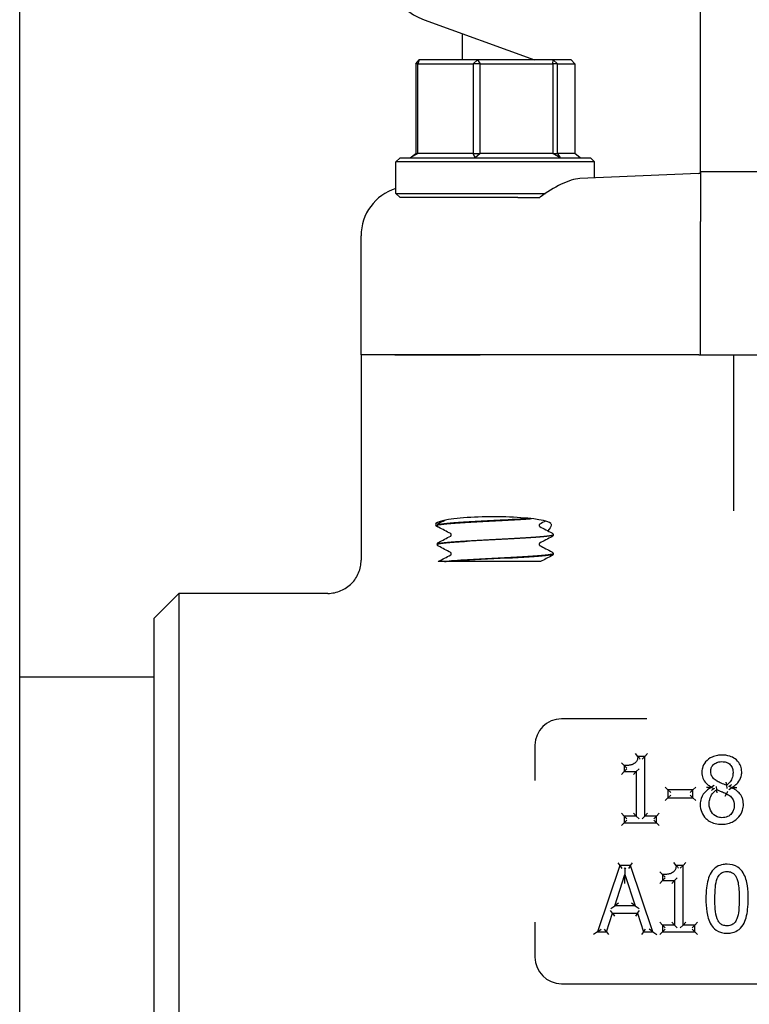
# Model space of a CAD drawing. Header units: inches. Extents: x 24 to 1128, y -94 to 748.
# Tile 498 of 573: x 967.96 to 970.71, y 259.74 to 263.45. Entities that reach past the tile are written whole.
import ezdxf

# ---------------------------------------------------------------- set-up
doc = ezdxf.new("R2010")
doc.units = ezdxf.units.IN
doc.header["$LTSCALE"] = 32
doc.header["$MEASUREMENT"] = 0
doc.layers.add('Visible (ANSI)', color=7, linetype='Continuous', lineweight=30)

msp = doc.modelspace()

# ---------------------------------------------------------------- linework, layer by layer
at = {"layer": 'Visible (ANSI)'}
for p, q in [((967.95916, 236.12612), (967.95916, 271.87612)), ((970.52916, 263.12886), (970.52916, 263.55608)), ((969.48648, 263.4537), (969.90225, 263.30237)), ((969.62916, 263.40177), (969.62916, 263.30237)), ((969.45397, 263.28675), (969.46771, 263.30237)), ((969.46188, 263.28675), (969.45397, 263.28675)), ((969.45397, 263.28675), (969.45397, 262.948)), ((969.46771, 263.30237), (969.46188, 263.28675)), ((969.46188, 262.948), (969.46188, 263.28675)), ((969.46188, 263.28675), (969.67117, 263.28675)), ((969.68666, 263.30237), (969.46771, 263.30237)), ((969.67117, 263.28675), (969.68666, 263.30237)), ((969.69753, 263.28675), (969.67117, 263.28675)), ((969.67117, 263.28675), (969.67117, 262.948)), ((969.68666, 263.30237), (969.69753, 263.28675)), ((969.97311, 263.30237), (969.68666, 263.30237)), ((969.69753, 262.948), (969.69753, 263.28675)), ((969.69753, 263.28675), (969.97135, 263.28675)), ((969.97135, 263.28675), (969.97311, 263.30237)), ((969.98982, 263.28675), (969.97135, 263.28675)), ((969.97135, 263.28675), (969.97135, 262.948)), ((969.97311, 263.30237), (969.98982, 263.28675)), ((970.04062, 263.30237), (969.97311, 263.30237)), ((969.98982, 262.948), (969.98982, 263.28675)), ((969.98982, 263.28675), (970.05435, 263.28675)), ((970.05435, 263.28675), (970.04062, 263.30237)), ((970.05435, 263.28675), (970.05435, 262.948)), ((970.52916, 262.88348), (970.52916, 263.12886)), ((969.4332, 262.93237), (969.45397, 262.948)), ((969.46188, 262.948), (969.4332, 262.93237)), ((969.45397, 262.948), (969.46188, 262.948)), ((969.67117, 262.948), (969.46188, 262.948)), ((969.67852, 262.93237), (969.67117, 262.948)), ((969.67117, 262.948), (969.69753, 262.948)), ((969.69753, 262.948), (969.67852, 262.93237)), ((969.97135, 262.948), (969.69753, 262.948)), ((969.99949, 262.93237), (969.97135, 262.948)), ((969.97135, 262.948), (969.98982, 262.948)), ((969.98982, 262.948), (969.99949, 262.93237)), ((970.05435, 262.948), (969.98982, 262.948)), ((970.07513, 262.93237), (970.05435, 262.948)), ((969.39479, 262.93237), (969.37916, 262.91675)), ((970.12916, 262.91675), (969.37916, 262.91675)), ((969.37916, 262.798), (969.37916, 262.91675)), ((969.39479, 262.93237), (970.11354, 262.93237)), ((970.11354, 262.93237), (970.12916, 262.91675)), ((970.12916, 262.85587), (970.12916, 262.91675)), ((970.52169, 262.87288), (970.0735, 262.85346)), ((970.52906, 262.87862), (970.52889, 262.87862)), ((970.77927, 262.87862), (970.52906, 262.87862)), ((970.52916, 262.87807), (970.52916, 262.69202)), ((969.39479, 262.78237), (969.37916, 262.798)), ((969.37916, 262.798), (969.94448, 262.798)), ((969.83999, 262.78237), (969.39479, 262.78237)), ((969.83999, 262.78237), (969.92202, 262.78237)), ((970.52916, 262.18862), (970.52916, 262.69202)), ((969.24791, 262.18862), (969.24791, 262.63807)), ((969.37526, 262.18862), (969.24791, 262.18862)), ((969.24791, 262.18862), (969.24791, 261.41225)), ((969.37526, 262.18862), (969.24791, 262.18862)), ((969.6975, 262.18862), (969.37526, 262.18862)), ((969.37526, 262.18862), (969.6975, 262.18862)), ((970.52238, 262.18862), (969.6975, 262.18862)), ((970.52238, 262.18862), (969.6975, 262.18862)), ((970.52238, 262.18862), (970.52916, 262.18862)), ((970.52916, 262.18862), (970.77916, 262.18862)), ((970.65416, 262.18862), (970.65416, 261.72339)), ((970.65416, 261.72339), (970.65416, 261.59917)), ((969.53541, 261.5446), (969.53541, 261.54393)), ((969.97291, 261.50885), (969.97291, 261.50818)), ((969.53541, 261.4731), (969.53541, 261.47243)), ((969.97291, 261.43735), (969.97291, 261.43668)), ((969.56296, 261.40737), (969.5385, 261.40737)), ((969.56296, 261.40737), (969.56953, 261.40737)), ((969.64952, 261.40737), (969.56953, 261.40737)), ((969.92525, 261.40737), (969.64952, 261.40737)), ((968.46666, 261.19362), (968.56041, 261.28737)), ((968.56041, 261.28737), (968.56041, 259.33987)), ((969.12181, 261.28737), (968.56041, 261.28737)), ((968.46666, 259.43362), (968.46666, 261.19362)), ((968.46666, 260.97112), (967.95916, 260.97112)), ((970.32701, 260.81362), (970.00416, 260.81362)), ((969.90416, 260.71362), (969.90416, 260.58111)), ((970.29285, 260.67196), (970.28324, 260.68238)), ((970.31878, 260.67196), (970.29285, 260.67196)), ((970.31878, 260.67196), (970.30837, 260.66155)), ((970.31878, 260.67196), (970.3292, 260.68238)), ((970.31878, 260.44668), (970.31878, 260.67196)), ((970.24119, 260.63712), (970.23077, 260.64753)), ((970.24119, 260.63712), (970.24119, 260.61422)), ((970.24119, 260.61422), (970.23077, 260.60381)), ((970.24119, 260.61422), (970.25161, 260.62464)), ((970.24119, 260.61422), (970.28657, 260.61422)), ((970.28657, 260.61422), (970.27616, 260.60381)), ((970.28657, 260.61422), (970.29699, 260.62464)), ((970.28657, 260.61422), (970.28657, 260.44668)), ((970.58082, 260.56166), (970.57041, 260.55567)), ((970.62693, 260.56276), (970.62891, 260.55117)), ((970.63757, 260.5598), (970.64658, 260.55426)), ((970.4061, 260.54575), (970.39569, 260.55616)), ((970.50071, 260.54575), (970.4061, 260.54575)), ((970.4061, 260.54575), (970.4061, 260.51536)), ((970.4061, 260.54575), (970.41652, 260.53533)), ((970.4061, 260.51536), (970.41652, 260.52577)), ((970.50071, 260.54575), (970.4903, 260.53533)), ((970.50071, 260.51536), (970.4903, 260.52577)), ((970.50071, 260.54575), (970.51113, 260.55616)), ((970.50071, 260.51536), (970.50071, 260.54575)), ((970.57041, 260.55567), (970.57041, 260.55466)), ((970.57935, 260.54909), (970.57041, 260.55466)), ((970.59046, 260.54615), (970.5893, 260.55787)), ((970.62207, 260.52145), (970.62713, 260.53055)), ((970.63616, 260.54659), (970.64658, 260.55324)), ((970.64658, 260.55324), (970.64658, 260.55426)), ((970.39569, 260.50494), (970.4061, 260.51536)), ((970.4061, 260.51536), (970.50071, 260.51536)), ((970.50071, 260.51536), (970.51113, 260.50494)), ((970.24119, 260.44668), (970.23077, 260.4571)), ((970.28657, 260.44668), (970.24119, 260.44668)), ((970.24119, 260.44668), (970.24119, 260.42115)), ((970.24119, 260.44668), (970.25161, 260.43626)), ((970.28657, 260.44668), (970.27616, 260.4571)), ((970.28657, 260.44668), (970.29699, 260.43626)), ((970.31878, 260.44668), (970.30837, 260.43626)), ((970.31878, 260.44668), (970.3292, 260.4571)), ((970.36315, 260.44668), (970.31878, 260.44668)), ((970.36315, 260.44668), (970.35274, 260.43626)), ((970.36315, 260.44668), (970.37357, 260.4571)), ((970.36315, 260.42115), (970.36315, 260.44668)), ((970.23077, 260.41074), (970.24119, 260.42115)), ((970.24119, 260.42115), (970.25161, 260.43157)), ((970.24119, 260.42115), (970.36315, 260.42115)), ((970.36315, 260.42115), (970.35274, 260.43157)), ((970.36315, 260.42115), (970.37357, 260.41074)), ((970.21679, 260.26995), (970.22427, 260.25953)), ((970.2652, 260.25953), (970.27268, 260.26995)), ((970.4374, 260.26034), (970.42779, 260.27076)), ((970.46333, 260.26034), (970.47375, 260.27076)), ((970.22427, 260.25953), (970.14, 260.00953)), ((970.20543, 260.10779), (970.24393, 260.2255)), ((970.2652, 260.25953), (970.22427, 260.25953)), ((970.22427, 260.25953), (970.23176, 260.24912)), ((970.24069, 260.24912), (970.24391, 260.25145)), ((970.24391, 260.25145), (970.24393, 260.2255)), ((970.24391, 260.25145), (970.24713, 260.24912)), ((970.24393, 260.2255), (970.28262, 260.10779)), ((970.24395, 260.19206), (970.24393, 260.2255)), ((970.2652, 260.25953), (970.25772, 260.24912)), ((970.34948, 260.00953), (970.2652, 260.25953)), ((970.38574, 260.2255), (970.37532, 260.23591)), ((970.38574, 260.2255), (970.38574, 260.2026)), ((970.46333, 260.26034), (970.4374, 260.26034)), ((970.46333, 260.26034), (970.45292, 260.24993)), ((970.46333, 260.03506), (970.46333, 260.26034)), ((970.38574, 260.2026), (970.37532, 260.19219)), ((970.38574, 260.2026), (970.39616, 260.21302)), ((970.38574, 260.2026), (970.43112, 260.2026)), ((970.43112, 260.2026), (970.42071, 260.19219)), ((970.43112, 260.2026), (970.44154, 260.21302)), ((970.43112, 260.2026), (970.43112, 260.03506)), ((970.2198, 260.11821), (970.20543, 260.10779)), ((970.28262, 260.10779), (970.26823, 260.11821)), ((970.17363, 260.00953), (970.19632, 260.07943)), ((970.19632, 260.07943), (970.18875, 260.08984)), ((970.19107, 260.09737), (970.20543, 260.10779)), ((970.19632, 260.07943), (970.29174, 260.07943)), ((970.19632, 260.07943), (970.20389, 260.06901)), ((970.28262, 260.10779), (970.20543, 260.10779)), ((970.28262, 260.10779), (970.29701, 260.09737)), ((970.29174, 260.07943), (970.28417, 260.06901)), ((970.29174, 260.07943), (970.29931, 260.08984)), ((970.29174, 260.07943), (970.31443, 260.00953)), ((969.90416, 260.04614), (969.90416, 259.91362)), ((970.38574, 260.03506), (970.37532, 260.04548)), ((970.43112, 260.03506), (970.42071, 260.04548)), ((970.46333, 260.03506), (970.47375, 260.04548)), ((970.5077, 260.03506), (970.51812, 260.04548)), ((970.14, 260.00953), (970.12549, 259.99912)), ((970.14, 260.00953), (970.1545, 260.01995)), ((970.14, 260.00953), (970.17363, 260.00953)), ((970.17363, 260.00953), (970.16606, 260.01995)), ((970.17363, 260.00953), (970.1812, 259.99912)), ((970.31443, 260.00953), (970.30686, 259.99912)), ((970.31443, 260.00953), (970.322, 260.01995)), ((970.31443, 260.00953), (970.34948, 260.00953)), ((970.34948, 260.00953), (970.33497, 260.01995)), ((970.34948, 260.00953), (970.36398, 259.99912)), ((970.37532, 259.99912), (970.38574, 260.00953)), ((970.43112, 260.03506), (970.38574, 260.03506)), ((970.38574, 260.03506), (970.38574, 260.00953)), ((970.38574, 260.03506), (970.39616, 260.02464)), ((970.38574, 260.00953), (970.39616, 260.01995)), ((970.38574, 260.00953), (970.5077, 260.00953)), ((970.43112, 260.03506), (970.44154, 260.02464)), ((970.46333, 260.03506), (970.45292, 260.02464)), ((970.5077, 260.03506), (970.46333, 260.03506)), ((970.5077, 260.03506), (970.49729, 260.02464)), ((970.5077, 260.00953), (970.49729, 260.01995)), ((970.5077, 260.00953), (970.5077, 260.03506)), ((970.5077, 260.00953), (970.51812, 259.99912)), ((970.00416, 259.81362), (971.30416, 259.81362))]:
    msp.add_line(p, q, dxfattribs=at)
for centre, radius, start, end in [((969.57198, 263.68862), 0.25, 90, 250), ((970.52135, 262.88069), 0.00781, 272.48126, 344.67631), ((970.00416, 260.71362), 0.1, 90, 180), ((970.00416, 259.91362), 0.1, 180, 270)]:
    msp.add_arc(centre, radius, start, end, dxfattribs=at)
for centre, major_axis, ratio, start_param, end_param in [((969.43707, 262.63821), (-0.18898, -0.00819), 0.9912393, 4.9805775, 6.240258), ((969.74699, 261.54792), (0.21875, 0), 0.1316525, 0.1108904, 3.4219418)]:
    msp.add_ellipse(centre, major_axis=major_axis, ratio=ratio, start_param=start_param, end_param=end_param, dxfattribs=at)
for points in [[(970.52889, 262.87862), (970.52889, 262.87862), (970.52892, 262.87872), (970.52896, 262.87891)], [(970.52896, 262.87891), (970.5291, 262.8795), (970.52916, 262.88103), (970.52916, 262.88348)], [(970.52916, 262.87807), (970.52916, 262.87845), (970.52913, 262.87862), (970.52906, 262.87862)], [(969.54012, 261.55141), (969.54786, 261.55546), (969.55561, 261.55951), (969.56335, 261.56357)], [(969.58615, 261.51301), (969.57081, 261.52106), (969.55547, 261.5291), (969.54012, 261.53713)], [(969.94429, 261.56036), (969.93692, 261.55649), (969.92955, 261.55263), (969.92218, 261.54876)], [(969.92218, 261.53978), (969.93751, 261.53173), (969.95286, 261.52369), (969.96821, 261.51566)], [(969.54012, 261.47991), (969.55547, 261.48794), (969.57081, 261.49598), (969.58615, 261.50403)], [(969.96821, 261.50138), (969.95286, 261.49335), (969.93751, 261.48531), (969.92218, 261.47726)], [(969.58615, 261.44151), (969.57081, 261.44956), (969.55547, 261.4576), (969.54012, 261.46563)], [(969.92218, 261.46828), (969.93751, 261.46023), (969.95286, 261.45219), (969.96821, 261.44416)], [(969.54012, 261.40841), (969.55547, 261.41644), (969.57081, 261.42448), (969.58615, 261.43253)], [(969.96821, 261.42988), (969.95388, 261.42238), (969.93957, 261.41488), (969.92525, 261.40737)], [(969.5385, 261.40737), (969.53907, 261.40782), (969.53961, 261.40814), (969.54012, 261.40841)]]:
    msp.add_open_spline(points, degree=3, dxfattribs=at)
for points, knots in [([(970.0735, 262.85346), (970.05347, 262.85259), (970.02917, 262.84465), (969.97699, 262.81934), (969.94907, 262.80193), (969.92305, 262.78312), (969.92254, 262.78275), (969.92202, 262.78237)], [2.42631602, 2.42631602, 2.42631602, 2.42631602, 2.67966729, 2.67966729, 2.93613935, 2.93613935, 2.94129083, 2.94129083, 2.94129083, 2.94129083]), ([(969.88763, 261.56996), (969.85451, 261.56779), (969.81428, 261.56561), (969.77268, 261.56344), (969.70857, 261.56009), (969.64253, 261.55675), (969.5976, 261.5534), (969.55823, 261.55047), (969.53572, 261.54753), (969.53547, 261.5446)], [-20.5382393, -20.5382393, -20.5382393, -20.5382393, -19.9656718, -19.9656718, -19.9656718, -19.0832549, -19.0832549, -19.0832549, -18.3101233, -18.3101233, -18.3101233, -18.3101233]), ([(969.53574, 261.54391), (969.53561, 261.5453), (969.54029, 261.5467), (969.54989, 261.5481), (969.57289, 261.55144), (969.62375, 261.55479), (969.68474, 261.55813), (969.74571, 261.56148), (969.81563, 261.56482), (969.87014, 261.56817), (969.87757, 261.56862), (969.8847, 261.56908), (969.89148, 261.56954)], [12.0246214, 12.0246214, 12.0246214, 12.0246214, 12.3927441, 12.3927441, 12.3927441, 13.2747852, 13.2747852, 13.2747852, 14.1565644, 14.1565644, 14.1565644, 14.276733, 14.276733, 14.276733, 14.276733]), ([(969.53541, 261.54463), (969.53548, 261.54608), (969.53602, 261.54745), (969.53727, 261.54933), (969.53794, 261.54994), (969.53909, 261.55084), (969.53962, 261.55114), (969.54012, 261.55141)], [0, 0, 0, 0, 0.020588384, 0.020588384, 0.04017257, 0.04017257, 0.058516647, 0.058516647, 0.058516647, 0.058516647]), ([(969.54012, 261.53713), (969.53934, 261.53754), (969.53849, 261.53804), (969.5371, 261.53948), (969.5366, 261.54012), (969.53577, 261.54178), (969.53546, 261.54282), (969.53541, 261.54391)], [0, 0, 0, 0, 0.028459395, 0.028459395, 0.043235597, 0.043235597, 0.058545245, 0.058545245, 0.058545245, 0.058545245]), ([(969.92218, 261.54876), (969.92218, 261.54876), (969.92195, 261.54867), (969.92119, 261.54787), (969.92082, 261.54742), (969.92019, 261.54609), (969.91996, 261.54518), (969.91996, 261.54427)], [0.002645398, 0.002645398, 0.002645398, 0.002645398, 0.027589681, 0.027589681, 0.042171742, 0.042171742, 0.057287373, 0.057287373, 0.057287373, 0.057287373]), ([(969.91996, 261.54427), (969.91996, 261.54288), (969.92052, 261.54159), (969.92146, 261.54031), (969.92181, 261.54003), (969.92213, 261.5398), (969.92218, 261.53977), (969.92218, 261.53977)], [0, 0, 0, 0, 0.022828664, 0.022828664, 0.041633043, 0.041633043, 0.054614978, 0.054614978, 0.054614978, 0.054614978]), ([(969.96439, 261.55111), (969.96556, 261.54972), (969.96596, 261.54765), (969.96486, 261.5394), (969.96046, 261.53137), (969.95305, 261.52359)], [0, 0, 0, 0, 0.0813335, 0.0813335, 0.26320463, 0.26320463, 0.26320463, 0.26320463]), ([(969.97259, 261.50888), (969.97263, 261.50709), (969.96481, 261.5053), (969.94925, 261.50351), (969.92047, 261.5002), (969.86578, 261.49689), (969.80383, 261.49358), (969.74198, 261.49028), (969.67404, 261.48698), (969.62318, 261.48367), (969.57169, 261.48033), (969.53868, 261.47698), (969.53566, 261.47364), (969.53549, 261.47346), (969.53542, 261.47328), (969.53543, 261.4731)], [-15.1708472, -15.1708472, -15.1708472, -15.1708472, -14.6990684, -14.6990684, -14.6990684, -13.8268003, -13.8268003, -13.8268003, -12.9557305, -12.9557305, -12.9557305, -12.0740419, -12.0740419, -12.0740419, -12.026938, -12.026938, -12.026938, -12.026938]), ([(969.53579, 261.47241), (969.53571, 261.47412), (969.54285, 261.47584), (969.55721, 261.47756), (969.58563, 261.48095), (969.64172, 261.48435), (969.7054, 261.48775), (969.76857, 261.49112), (969.83793, 261.49449), (969.88897, 261.49786), (969.9397, 261.50122), (969.97134, 261.50457), (969.97285, 261.50792), (969.97289, 261.50801), (969.97291, 261.50809), (969.97291, 261.50818)], [5.7414361, 5.7414361, 5.7414361, 5.7414361, 6.1939142, 6.1939142, 6.1939142, 7.0897201, 7.0897201, 7.0897201, 7.9785276, 7.9785276, 7.9785276, 8.8619138, 8.8619138, 8.8619138, 8.8853453, 8.8853453, 8.8853453, 8.8853453]), ([(969.58837, 261.50852), (969.58837, 261.5099), (969.5878, 261.51119), (969.58687, 261.51248), (969.58652, 261.51275), (969.5862, 261.51298), (969.58614, 261.51301), (969.58614, 261.51301)], [0, 0, 0, 0, 0.022828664, 0.022828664, 0.041633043, 0.041633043, 0.054614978, 0.054614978, 0.054614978, 0.054614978]), ([(969.58614, 261.50402), (969.58614, 261.50402), (969.58638, 261.50412), (969.58714, 261.50491), (969.5875, 261.50537), (969.58813, 261.5067), (969.58837, 261.5076), (969.58837, 261.50852)], [0.002645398, 0.002645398, 0.002645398, 0.002645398, 0.027589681, 0.027589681, 0.042171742, 0.042171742, 0.057287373, 0.057287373, 0.057287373, 0.057287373]), ([(969.96821, 261.51566), (969.96899, 261.51525), (969.96983, 261.51475), (969.97123, 261.5133), (969.97173, 261.51267), (969.97256, 261.51101), (969.97286, 261.50996), (969.97291, 261.50888)], [0, 0, 0, 0, 0.028459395, 0.028459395, 0.043235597, 0.043235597, 0.058545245, 0.058545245, 0.058545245, 0.058545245]), ([(969.97291, 261.50816), (969.97285, 261.5067), (969.9723, 261.50533), (969.97106, 261.50346), (969.97039, 261.50284), (969.96923, 261.50195), (969.96871, 261.50164), (969.96821, 261.50138)], [0, 0, 0, 0, 0.020588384, 0.020588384, 0.04017257, 0.04017257, 0.058516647, 0.058516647, 0.058516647, 0.058516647]), ([(969.53541, 261.47313), (969.53548, 261.47458), (969.53602, 261.47595), (969.53727, 261.47783), (969.53794, 261.47844), (969.53909, 261.47934), (969.53962, 261.47964), (969.54012, 261.47991)], [0, 0, 0, 0, 0.020588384, 0.020588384, 0.04017257, 0.04017257, 0.058516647, 0.058516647, 0.058516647, 0.058516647]), ([(969.54012, 261.46563), (969.53934, 261.46604), (969.53849, 261.46654), (969.5371, 261.46798), (969.5366, 261.46862), (969.53577, 261.47028), (969.53546, 261.47132), (969.53541, 261.47241)], [0, 0, 0, 0, 0.028459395, 0.028459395, 0.043235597, 0.043235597, 0.058545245, 0.058545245, 0.058545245, 0.058545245]), ([(969.92218, 261.47726), (969.92218, 261.47726), (969.92195, 261.47717), (969.92119, 261.47637), (969.92082, 261.47592), (969.92019, 261.47459), (969.91996, 261.47368), (969.91996, 261.47277)], [0.002645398, 0.002645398, 0.002645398, 0.002645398, 0.027589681, 0.027589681, 0.042171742, 0.042171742, 0.057287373, 0.057287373, 0.057287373, 0.057287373]), ([(969.91996, 261.47277), (969.91996, 261.47138), (969.92052, 261.47009), (969.92146, 261.46881), (969.92181, 261.46853), (969.92213, 261.4683), (969.92218, 261.46827), (969.92218, 261.46827)], [0, 0, 0, 0, 0.022828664, 0.022828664, 0.041633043, 0.041633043, 0.054614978, 0.054614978, 0.054614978, 0.054614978]), ([(969.97263, 261.43738), (969.97276, 261.43617), (969.9693, 261.43497), (969.9621, 261.43376), (969.94232, 261.43045), (969.89472, 261.42713), (969.8356, 261.42382), (969.77621, 261.42049), (969.7063, 261.41716), (969.65003, 261.41383), (969.61364, 261.41168), (969.58306, 261.40953), (969.56296, 261.40737)], [-8.8876619, -8.8876619, -8.8876619, -8.8876619, -8.569564, -8.569564, -8.569564, -7.6960367, -7.6960367, -7.6960367, -6.8183862, -6.8183862, -6.8183862, -6.2510262, -6.2510262, -6.2510262, -6.2510262]), ([(969.56953, 261.40737), (969.60359, 261.41068), (969.66205, 261.41398), (969.725, 261.41729), (969.78794, 261.42059), (969.8542, 261.42389), (969.90122, 261.4272), (969.94621, 261.43036), (969.97279, 261.43352), (969.97291, 261.43668)], [0.0265881, 0.0265881, 0.0265881, 0.0265881, 0.8976269, 0.8976269, 0.8976269, 1.7685955, 1.7685955, 1.7685955, 2.60216, 2.60216, 2.60216, 2.60216]), ([(969.58837, 261.43702), (969.58837, 261.4384), (969.5878, 261.43969), (969.58687, 261.44098), (969.58652, 261.44125), (969.5862, 261.44148), (969.58614, 261.44151), (969.58614, 261.44151)], [0, 0, 0, 0, 0.022828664, 0.022828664, 0.041633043, 0.041633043, 0.054614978, 0.054614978, 0.054614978, 0.054614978]), ([(969.58614, 261.43252), (969.58614, 261.43252), (969.58638, 261.43262), (969.58714, 261.43341), (969.5875, 261.43387), (969.58813, 261.4352), (969.58837, 261.4361), (969.58837, 261.43702)], [0.002645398, 0.002645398, 0.002645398, 0.002645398, 0.027589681, 0.027589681, 0.042171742, 0.042171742, 0.057287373, 0.057287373, 0.057287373, 0.057287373]), ([(969.96821, 261.44416), (969.96899, 261.44375), (969.96983, 261.44325), (969.97123, 261.4418), (969.97173, 261.44117), (969.97256, 261.43951), (969.97286, 261.43846), (969.97291, 261.43738)], [0, 0, 0, 0, 0.028459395, 0.028459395, 0.043235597, 0.043235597, 0.058545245, 0.058545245, 0.058545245, 0.058545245]), ([(969.97291, 261.43666), (969.97285, 261.4352), (969.9723, 261.43383), (969.97106, 261.43196), (969.97039, 261.43134), (969.96923, 261.43045), (969.96871, 261.43014), (969.96821, 261.42988)], [0, 0, 0, 0, 0.020588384, 0.020588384, 0.04017257, 0.04017257, 0.058516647, 0.058516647, 0.058516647, 0.058516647]), ([(969.12181, 261.28737), (969.12192, 261.28737), (969.12202, 261.28737), (969.13068, 261.2874), (969.1392, 261.28828), (969.15593, 261.29173), (969.1641, 261.29429), (969.18698, 261.3041), (969.20063, 261.31339), (969.22347, 261.33658), (969.23248, 261.35021), (969.24476, 261.38013), (969.24791, 261.39611), (969.24791, 261.41225)], [-0.00080906, -0.00080906, -0.00080906, -0.00080906, 0, 0, 0.06513682, 0.06513682, 0.13017613, 0.13017613, 0.25481643, 0.25481643, 0.37825086, 0.37825086, 0.50129539, 0.50129539, 0.50129539, 0.50129539]), ([(970.29285, 260.67196), (970.29261, 260.66897), (970.29219, 260.66604), (970.29066, 260.65956), (970.28937, 260.65612), (970.28629, 260.65088), (970.2847, 260.6489), (970.28168, 260.64615), (970.28042, 260.64522), (970.27908, 260.64441), (970.27628, 260.64273), (970.27299, 260.64138), (970.2655, 260.6392), (970.26122, 260.63843), (970.25173, 260.63734), (970.24648, 260.63712), (970.24119, 260.63712)], [-0.21914518, -0.21914518, -0.21914518, -0.21914518, -0.19291175, -0.19291175, -0.15742494, -0.15742494, -0.13012741, -0.13012741, -0.11306644, -0.11306644, -0.11306644, -0.07974952, -0.07974952, -0.04257171, -0.04257171, 0, 0, 0, 0]), ([(970.30183, 260.66155), (970.30181, 260.66157), (970.30179, 260.6616), (970.30093, 260.66267), (970.30007, 260.66371), (970.29842, 260.66568), (970.29761, 260.66663), (970.29597, 260.66851), (970.29515, 260.66943), (970.29396, 260.67076), (970.29353, 260.67123), (970.29299, 260.67182), (970.29285, 260.67196), (970.29285, 260.67196)], [-0.000246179, -0.000246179, -0.000246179, -0.000246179, 0, 0, 0.010218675, 0.010218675, 0.020229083, 0.020229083, 0.031714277, 0.031714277, 0.040524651, 0.040524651, 0.048289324, 0.048289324, 0.048289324, 0.048289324]), ([(970.60951, 260.67682), (970.60398, 260.67682), (970.59831, 260.67642), (970.58595, 260.67431), (970.57929, 260.67236), (970.56361, 260.66515), (970.55523, 260.65889), (970.54276, 260.6442), (970.53838, 260.63603), (970.53474, 260.62195), (970.53414, 260.61635), (970.53414, 260.61098)], [-0.24108925, -0.24108925, -0.24108925, -0.24108925, -0.20285247, -0.20285247, -0.15755053, -0.15755053, -0.09071955, -0.09071955, -0.03520387, -0.03520387, 0, 0, 0, 0]), ([(970.68467, 260.61321), (970.68467, 260.61712), (970.68436, 260.62116), (970.68249, 260.63166), (970.68023, 260.63806), (970.67248, 260.65132), (970.66661, 260.65743), (970.65365, 260.66694), (970.64666, 260.67031), (970.62955, 260.67574), (970.61936, 260.67682), (970.60951, 260.67682)], [-0.2382608, -0.2382608, -0.2382608, -0.2382608, -0.21252746, -0.21252746, -0.17135413, -0.17135413, -0.11832726, -0.11832726, -0.06910487, -0.06910487, 0, 0, 0, 0]), ([(970.25161, 260.62701), (970.25158, 260.62704), (970.25156, 260.62706), (970.25044, 260.62811), (970.24934, 260.62915), (970.24728, 260.63113), (970.24629, 260.63209), (970.24443, 260.6339), (970.24356, 260.63476), (970.24231, 260.636), (970.24188, 260.63643), (970.24133, 260.63698), (970.24119, 260.63712), (970.24119, 260.63712)], [-0.049771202, -0.049771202, -0.049771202, -0.049771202, -0.049510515, -0.049510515, -0.038176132, -0.038176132, -0.027254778, -0.027254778, -0.015917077, -0.015917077, -0.007424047, -0.007424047, 0, 0, 0, 0]), ([(970.56777, 260.61483), (970.56777, 260.61748), (970.56798, 260.6201), (970.56914, 260.62661), (970.57045, 260.6303), (970.5749, 260.63801), (970.57851, 260.64175), (970.58742, 260.64784), (970.59261, 260.64994), (970.60176, 260.65178), (970.6055, 260.65211), (970.6093, 260.65211)], [-0.20028425, -0.20028425, -0.20028425, -0.20028425, -0.17595568, -0.17595568, -0.13702996, -0.13702996, -0.08642653, -0.08642653, -0.03353843, -0.03353843, 0, 0, 0, 0]), ([(970.6093, 260.65211), (970.61268, 260.65211), (970.61603, 260.65187), (970.62344, 260.65063), (970.62737, 260.64944), (970.63604, 260.64524), (970.64042, 260.64161), (970.64723, 260.63287), (970.64952, 260.62803), (970.65149, 260.61959), (970.65185, 260.61624), (970.65185, 260.6128)], [-0.2062605, -0.2062605, -0.2062605, -0.2062605, -0.17676842, -0.17676842, -0.13805989, -0.13805989, -0.0834994, -0.0834994, -0.03156312, -0.03156312, 0, 0, 0, 0]), ([(970.53414, 260.61098), (970.53414, 260.60734), (970.53438, 260.60356), (970.53614, 260.59274), (970.53865, 260.58549), (970.54306, 260.57917), (970.54745, 260.57288), (970.55273, 260.56799), (970.56217, 260.56075), (970.56628, 260.55808), (970.57041, 260.55567)], [-0.14919736, -0.14919736, -0.14919736, -0.14919736, -0.12498855, -0.12498855, -0.08048513, -0.08048513, -0.08048513, -0.03367511, -0.03367511, 0, 0, 0, 0]), ([(970.59168, 260.57836), (970.59045, 260.57907), (970.58925, 260.5798), (970.58313, 260.58378), (970.57877, 260.58747), (970.57213, 260.59572), (970.57002, 260.60003), (970.56812, 260.60812), (970.56777, 260.61145), (970.56777, 260.61483)], [-0.14393342, -0.14393342, -0.14393342, -0.14393342, -0.13185082, -0.13185082, -0.08070178, -0.08070178, -0.03103914, -0.03103914, 0, 0, 0, 0]), ([(970.65185, 260.6128), (970.65185, 260.60806), (970.65146, 260.60332), (970.64926, 260.59148), (970.64689, 260.58487), (970.6401, 260.57481), (970.63644, 260.57085), (970.63062, 260.56568), (970.6288, 260.5642), (970.62693, 260.56276)], [-0.17159567, -0.17159567, -0.17159567, -0.17159567, -0.13119161, -0.13119161, -0.06654511, -0.06654511, -0.01972886, -0.01972886, 0, 0, 0, 0]), ([(970.64658, 260.55426), (970.64927, 260.55562), (970.65194, 260.55715), (970.66016, 260.5626), (970.66536, 260.56722), (970.67539, 260.57966), (970.67949, 260.58747), (970.68376, 260.60162), (970.68467, 260.60745), (970.68467, 260.61321)], [-0.15744253, -0.15744253, -0.15744253, -0.15744253, -0.13731944, -0.13731944, -0.09338685, -0.09338685, -0.03591802, -0.03591802, 0, 0, 0, 0]), ([(970.62693, 260.56276), (970.62369, 260.56382), (970.62044, 260.56503), (970.61395, 260.56765), (970.61071, 260.56907), (970.60748, 260.57056), (970.60474, 260.57183), (970.60201, 260.57311), (970.59667, 260.57572), (970.59403, 260.57705), (970.59168, 260.57836)], [-0.10316194, -0.10316194, -0.10316194, -0.10316194, -0.07498611, -0.07498611, -0.04681028, -0.04681028, -0.04681028, -0.02340514, -0.02340514, 0, 0, 0, 0]), ([(970.62488, 260.57452), (970.62489, 260.57449), (970.62489, 260.57446), (970.62507, 260.57348), (970.62524, 260.57252), (970.62557, 260.57067), (970.62572, 260.56978), (970.62609, 260.56765), (970.6263, 260.56647), (970.62661, 260.56462), (970.62673, 260.56392), (970.62689, 260.563), (970.62693, 260.56276), (970.62693, 260.56276)], [-0.044688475, -0.044688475, -0.044688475, -0.044688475, -0.044465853, -0.044465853, -0.037097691, -0.037097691, -0.029877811, -0.029877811, -0.018940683, -0.018940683, -0.009212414, -0.009212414, 0, 0, 0, 0]), ([(970.63616, 260.55679), (970.63619, 260.55684), (970.63621, 260.55689), (970.63669, 260.55789), (970.63713, 260.55885), (970.63757, 260.5598)], [-0.0004459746, -0.0004459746, -0.0004459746, -0.0004459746, 0, 0, 0.0079917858, 0.0079917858, 0.0079917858, 0.0079917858]), ([(970.63757, 260.5598), (970.64228, 260.56297), (970.64474, 260.56492), (970.64531, 260.56538), (970.64539, 260.56543), (970.64546, 260.56549)], [-0.0049383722, -0.0049383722, -0.0049383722, -0.0049383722, 0, 0, 0.000690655, 0.000690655, 0.000690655, 0.000690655]), ([(970.57041, 260.55466), (970.56365, 260.55135), (970.55701, 260.54714), (970.54254, 260.53418), (970.53573, 260.52416), (970.52929, 260.50572), (970.52806, 260.49781), (970.52806, 260.49024)], [-0.17644554, -0.17644554, -0.17644554, -0.17644554, -0.12506903, -0.12506903, -0.04977316, -0.04977316, 0, 0, 0, 0]), ([(970.55171, 260.55565), (970.55175, 260.55565), (970.55179, 260.55565), (970.55508, 260.55559), (970.55843, 260.55551), (970.56381, 260.55537), (970.56591, 260.55531), (970.56827, 260.55523), (970.56896, 260.55521), (970.56956, 260.55519)], [-0.000323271, -0.000323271, -0.000323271, -0.000323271, 0, 0, 0.024747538, 0.024747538, 0.043496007, 0.043496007, 0.051596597, 0.051596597, 0.051596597, 0.051596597]), ([(970.5619, 260.49267), (970.5619, 260.49812), (970.56247, 260.50356), (970.56565, 260.51705), (970.56933, 260.52474), (970.5789, 260.53718), (970.58432, 260.54208), (970.59046, 260.54615)], [-0.18604928, -0.18604928, -0.18604928, -0.18604928, -0.13907807, -0.13907807, -0.06392413, -0.06392413, 0, 0, 0, 0]), ([(970.57041, 260.55567), (970.57041, 260.55567), (970.5702, 260.55556), (970.56974, 260.55529), (970.56965, 260.55524), (970.56956, 260.55519)], [0, 0, 0, 0, 0.009031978, 0.009031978, 0.01088713, 0.01088713, 0.01088713, 0.01088713]), ([(970.56956, 260.55519), (970.56972, 260.55508), (970.56987, 260.55499), (970.57026, 260.55475), (970.57041, 260.55466), (970.57041, 260.55466)], [0.004463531, 0.004463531, 0.004463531, 0.004463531, 0.007781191, 0.007781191, 0.015368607, 0.015368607, 0.015368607, 0.015368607]), ([(970.57935, 260.54909), (970.57445, 260.54597), (970.57161, 260.54377), (970.57083, 260.54316), (970.57076, 260.5431), (970.57068, 260.54304)], [-0.0067344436, -0.0067344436, -0.0067344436, -0.0067344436, 0, 0, 0.0007386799, 0.0007386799, 0.0007386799, 0.0007386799]), ([(970.58082, 260.5521), (970.5808, 260.55205), (970.58077, 260.552), (970.58027, 260.551), (970.5798, 260.55004), (970.57935, 260.54909)], [-0.0004266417, -0.0004266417, -0.0004266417, -0.0004266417, 0, 0, 0.0080980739, 0.0080980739, 0.0080980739, 0.0080980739]), ([(970.59189, 260.53433), (970.59188, 260.53436), (970.59188, 260.53439), (970.59174, 260.53537), (970.59161, 260.53633), (970.59136, 260.53818), (970.59125, 260.53908), (970.59099, 260.54123), (970.59086, 260.54241), (970.59065, 260.54428), (970.59058, 260.54499), (970.59049, 260.54592), (970.59046, 260.54615), (970.59046, 260.54615)], [-0.044621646, -0.044621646, -0.044621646, -0.044621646, -0.044400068, -0.044400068, -0.03707356, -0.03707356, -0.02988243, -0.02988243, -0.01893434, -0.01893434, -0.009203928, -0.009203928, 0, 0, 0, 0]), ([(970.59046, 260.54615), (970.59403, 260.5447), (970.5976, 260.54326), (970.60476, 260.54038), (970.60834, 260.53896), (970.61194, 260.53754), (970.61464, 260.53648), (970.6173, 260.53537), (970.62242, 260.53305), (970.6249, 260.53183), (970.62713, 260.53055)], [-0.1047588, -0.1047588, -0.1047588, -0.1047588, -0.0755253, -0.0755253, -0.0462918, -0.0462918, -0.0462918, -0.0231459, -0.0231459, 0, 0, 0, 0]), ([(970.62713, 260.53055), (970.62713, 260.53055), (970.62726, 260.53078), (970.62776, 260.53168), (970.62813, 260.53234), (970.62905, 260.53401), (970.6296, 260.535), (970.63052, 260.53665), (970.63085, 260.53724), (970.63135, 260.53814), (970.63152, 260.53844), (970.63177, 260.5389), (970.63186, 260.53906), (970.63202, 260.53934), (970.63209, 260.53947), (970.63217, 260.53961), (970.63218, 260.53964), (970.63219, 260.53966)], [-0.04147151, -0.04147151, -0.04147151, -0.04147151, -0.031136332, -0.031136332, -0.020800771, -0.020800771, -0.010464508, -0.010464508, -0.005125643, -0.005125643, -0.002449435, -0.002449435, -0.001094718, -0.001094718, 0, 0, 0.000192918, 0.000192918, 0.000192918, 0.000192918]), ([(970.62713, 260.53055), (970.62964, 260.52919), (970.63209, 260.52778), (970.63961, 260.52302), (970.64434, 260.51939), (970.65177, 260.51102), (970.65408, 260.50593), (970.65616, 260.49596), (970.65651, 260.49181), (970.65651, 260.4876)], [-0.16889715, -0.16889715, -0.16889715, -0.16889715, -0.14560596, -0.14560596, -0.0945362, -0.0945362, -0.03636008, -0.03636008, 0, 0, 0, 0]), ([(970.64658, 260.55426), (970.64658, 260.55426), (970.64678, 260.55414), (970.64722, 260.55386), (970.6473, 260.55381), (970.64739, 260.55376)], [-0.044899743, -0.044899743, -0.044899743, -0.044899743, -0.035977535, -0.035977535, -0.03420007, -0.03420007, -0.03420007, -0.03420007]), ([(970.64658, 260.55324), (970.64658, 260.55324), (970.64672, 260.55333), (970.6471, 260.55357), (970.64723, 260.55366), (970.64739, 260.55376)], [0, 0, 0, 0, 0.007479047, 0.007479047, 0.010647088, 0.010647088, 0.010647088, 0.010647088]), ([(970.69095, 260.49084), (970.69095, 260.49498), (970.69068, 260.49926), (970.68931, 260.50786), (970.68822, 260.51218), (970.68387, 260.52318), (970.67933, 260.52959), (970.67097, 260.53803), (970.66719, 260.54111), (970.65787, 260.54756), (970.65225, 260.55062), (970.64658, 260.55324)], [-0.17675386, -0.17675386, -0.17675386, -0.17675386, -0.14867142, -0.14867142, -0.12078849, -0.12078849, -0.0760162, -0.0760162, -0.04400779, -0.04400779, 0, 0, 0, 0]), ([(970.64739, 260.55376), (970.64802, 260.55377), (970.64875, 260.55379), (970.65129, 260.55384), (970.65358, 260.55391), (970.65924, 260.55411), (970.66268, 260.55426), (970.66603, 260.55443), (970.66608, 260.55444), (970.66612, 260.55444)], [0.002128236, 0.002128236, 0.002128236, 0.002128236, 0.008988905, 0.008988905, 0.025521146, 0.025521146, 0.046099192, 0.046099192, 0.046368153, 0.046368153, 0.046368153, 0.046368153]), ([(970.52806, 260.49024), (970.52806, 260.48043), (970.52983, 260.47018), (970.53353, 260.46086), (970.53705, 260.452), (970.54262, 260.44361), (970.54954, 260.43695)], [-0.12818083, -0.12818083, -0.12818083, -0.12818083, -0.06222407, -0.06222407, -0.06222407, 0, 0, 0, 0]), ([(970.60991, 260.4404), (970.60349, 260.4404), (970.59718, 260.44153), (970.58297, 260.44741), (970.57539, 260.45404), (970.56448, 260.47098), (970.5619, 260.48156), (970.5619, 260.49267)], [-0.24211946, -0.24211946, -0.24211946, -0.24211946, -0.18433658, -0.18433658, -0.09638448, -0.09638448, 0, 0, 0, 0]), ([(970.60951, 260.41548), (970.6152, 260.41548), (970.62104, 260.41592), (970.63434, 260.41827), (970.64173, 260.42059), (970.65853, 260.42886), (970.6672, 260.4357), (970.68023, 260.45113), (970.68493, 260.45944), (970.68997, 260.47569), (970.69095, 260.48344), (970.69095, 260.49084)], [-0.27146787, -0.27146787, -0.27146787, -0.27146787, -0.23213286, -0.23213286, -0.18138429, -0.18138429, -0.10931742, -0.10931742, -0.04973135, -0.04973135, 0, 0, 0, 0]), ([(970.65651, 260.4876), (970.65651, 260.48395), (970.65624, 260.48033), (970.65485, 260.4722), (970.6535, 260.46784), (970.64874, 260.45823), (970.64467, 260.45334), (970.63426, 260.44535), (970.62782, 260.44264), (970.61731, 260.4407), (970.61364, 260.4404), (970.60991, 260.4404)], [-0.23080417, -0.23080417, -0.23080417, -0.23080417, -0.19912439, -0.19912439, -0.15681606, -0.15681606, -0.09762557, -0.09762557, -0.03265509, -0.03265509, 0, 0, 0, 0]), ([(970.54954, 260.43695), (970.55327, 260.43337), (970.55745, 260.43019), (970.56894, 260.42329), (970.57644, 260.42036), (970.59259, 260.41632), (970.6012, 260.41548), (970.60951, 260.41548)], [-0.14467036, -0.14467036, -0.14467036, -0.14467036, -0.11132771, -0.11132771, -0.05797947, -0.05797947, 0, 0, 0, 0]), ([(970.62946, 260.2646), (970.62453, 260.2646), (970.61946, 260.26426), (970.60624, 260.26207), (970.59807, 260.25941), (970.58161, 260.24957), (970.57429, 260.24178), (970.56899, 260.2333), (970.56352, 260.22454), (970.56009, 260.21539), (970.5546, 260.19599), (970.55283, 260.18576), (970.55, 260.16178), (970.54944, 260.14799), (970.54944, 260.13433)], [-0.39762782, -0.39762782, -0.39762782, -0.39762782, -0.36373585, -0.36373585, -0.30950871, -0.30950871, -0.24393732, -0.24393732, -0.24393732, -0.1766061, -0.1766061, -0.10179305, -0.10179305, 0, 0, 0, 0]), ([(970.70928, 260.13453), (970.70928, 260.15068), (970.70846, 260.1672), (970.70327, 260.2), (970.69919, 260.21667), (970.68994, 260.23218), (970.68515, 260.2402), (970.67865, 260.24772), (970.65805, 260.2617), (970.64313, 260.2646), (970.62946, 260.2646)], [-0.3955508, -0.3955508, -0.3955508, -0.3955508, -0.2754195, -0.2754195, -0.15529321, -0.15529321, -0.15529321, -0.09373364, -0.09373364, 0, 0, 0, 0]), ([(970.4374, 260.26034), (970.43716, 260.25735), (970.43674, 260.25442), (970.43522, 260.24794), (970.43392, 260.2445), (970.43084, 260.23926), (970.42925, 260.23728), (970.42623, 260.23453), (970.42497, 260.2336), (970.42363, 260.23279), (970.42084, 260.23112), (970.41754, 260.22977), (970.41005, 260.22758), (970.40577, 260.22681), (970.39628, 260.22572), (970.39103, 260.2255), (970.38574, 260.2255)], [-0.21914518, -0.21914518, -0.21914518, -0.21914518, -0.19291175, -0.19291175, -0.15742494, -0.15742494, -0.13012741, -0.13012741, -0.11306644, -0.11306644, -0.11306644, -0.07974952, -0.07974952, -0.04257171, -0.04257171, 0, 0, 0, 0]), ([(970.39616, 260.21539), (970.39613, 260.21542), (970.39611, 260.21544), (970.39499, 260.21649), (970.39389, 260.21753), (970.39183, 260.21951), (970.39084, 260.22047), (970.38899, 260.22228), (970.38811, 260.22314), (970.38686, 260.22438), (970.38643, 260.22481), (970.38588, 260.22536), (970.38574, 260.2255), (970.38574, 260.2255)], [-0.049771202, -0.049771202, -0.049771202, -0.049771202, -0.049510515, -0.049510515, -0.038176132, -0.038176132, -0.027254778, -0.027254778, -0.015917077, -0.015917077, -0.007424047, -0.007424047, 0, 0, 0, 0]), ([(970.44638, 260.24993), (970.44636, 260.24995), (970.44634, 260.24998), (970.44548, 260.25105), (970.44463, 260.25209), (970.44297, 260.25407), (970.44216, 260.25501), (970.44052, 260.25689), (970.4397, 260.25781), (970.43851, 260.25914), (970.43808, 260.25961), (970.43754, 260.2602), (970.4374, 260.26034), (970.4374, 260.26034)], [-0.000246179, -0.000246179, -0.000246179, -0.000246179, 0, 0, 0.010218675, 0.010218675, 0.020229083, 0.020229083, 0.031714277, 0.031714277, 0.040524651, 0.040524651, 0.048289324, 0.048289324, 0.048289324, 0.048289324]), ([(970.59218, 260.21051), (970.59288, 260.21226), (970.59365, 260.21395), (970.59711, 260.22075), (970.60046, 260.22526), (970.60858, 260.23219), (970.6133, 260.23447), (970.62211, 260.23649), (970.62576, 260.23684), (970.62946, 260.23684)], [-0.15519829, -0.15519829, -0.15519829, -0.15519829, -0.13862551, -0.13862551, -0.08628485, -0.08628485, -0.03318648, -0.03318648, 0, 0, 0, 0]), ([(970.62946, 260.23684), (970.63229, 260.23684), (970.63507, 260.23664), (970.64049, 260.23573), (970.6431, 260.23502), (970.64932, 260.23249), (970.65271, 260.23023), (970.65897, 260.22411), (970.66172, 260.22019), (970.66474, 260.21422), (970.66547, 260.21259), (970.66613, 260.21091)], [-0.15345791, -0.15345791, -0.15345791, -0.15345791, -0.12815919, -0.12815919, -0.10190337, -0.10190337, -0.06065975, -0.06065975, -0.01592257, -0.01592257, 0, 0, 0, 0]), ([(970.58347, 260.13433), (970.58347, 260.14909), (970.58394, 260.16382), (970.5853, 260.17829), (970.58636, 260.18961), (970.58835, 260.20085), (970.59218, 260.21051)], [-0.20539702, -0.20539702, -0.20539702, -0.20539702, -0.0911634, -0.0911634, -0.0911634, 0, 0, 0, 0]), ([(970.66613, 260.21091), (970.66803, 260.20612), (970.6695, 260.20096), (970.67249, 260.18708), (970.67347, 260.17812), (970.67496, 260.15763), (970.67525, 260.14609), (970.67525, 260.13453)], [-0.20607527, -0.20607527, -0.20607527, -0.20607527, -0.16123509, -0.16123509, -0.08949082, -0.08949082, 0, 0, 0, 0]), ([(970.54944, 260.13433), (970.54944, 260.11814), (970.55025, 260.10159), (970.55539, 260.06871), (970.5594, 260.05196), (970.56878, 260.03638), (970.57346, 260.02861), (970.57978, 260.02133), (970.6003, 260.00721), (970.61553, 260.00427), (970.62946, 260.00427)], [-0.39636224, -0.39636224, -0.39636224, -0.39636224, -0.27588328, -0.27588328, -0.15540931, -0.15540931, -0.15540931, -0.09572801, -0.09572801, 0, 0, 0, 0]), ([(970.59198, 260.05897), (970.58771, 260.07013), (970.58566, 260.0823), (970.58373, 260.10801), (970.58347, 260.12117), (970.58347, 260.13433)], [-0.2030371, -0.2030371, -0.2030371, -0.2030371, -0.10151855, -0.10151855, 0, 0, 0, 0]), ([(970.62946, 260.00427), (970.63434, 260.00427), (970.63936, 260.0046), (970.65245, 260.00678), (970.66054, 260.00943), (970.67702, 260.01927), (970.6844, 260.02718), (970.68973, 260.03577), (970.69512, 260.04445), (970.69855, 260.05353), (970.70411, 260.07301), (970.7059, 260.0834), (970.70872, 260.10738), (970.70928, 260.12102), (970.70928, 260.13453)], [-0.3969343, -0.3969343, -0.3969343, -0.3969343, -0.36344063, -0.36344063, -0.30985076, -0.30985076, -0.24348635, -0.24348635, -0.24348635, -0.17661505, -0.17661505, -0.10067261, -0.10067261, 0, 0, 0, 0]), ([(970.67525, 260.13453), (970.67525, 260.11947), (970.67478, 260.10442), (970.67322, 260.08976), (970.67205, 260.07873), (970.67004, 260.06778), (970.66633, 260.05836)], [-0.20539024, -0.20539024, -0.20539024, -0.20539024, -0.08874744, -0.08874744, -0.08874744, 0, 0, 0, 0]), ([(970.62946, 260.03202), (970.62659, 260.03202), (970.62375, 260.03223), (970.61814, 260.03316), (970.6154, 260.03392), (970.60895, 260.03659), (970.60548, 260.03898), (970.5991, 260.04537), (970.59633, 260.04942), (970.59336, 260.05553), (970.59263, 260.05722), (970.59198, 260.05897)], [-0.1574704, -0.1574704, -0.1574704, -0.1574704, -0.13181294, -0.13181294, -0.10432668, -0.10432668, -0.0618117, -0.0618117, -0.01648612, -0.01648612, 0, 0, 0, 0]), ([(970.66633, 260.05836), (970.66568, 260.05666), (970.66496, 260.05501), (970.66159, 260.04815), (970.65823, 260.04356), (970.65009, 260.03666), (970.64539, 260.03438), (970.6367, 260.03238), (970.63311, 260.03202), (970.62946, 260.03202)], [-0.15478626, -0.15478626, -0.15478626, -0.15478626, -0.13870733, -0.13870733, -0.08539549, -0.08539549, -0.03284442, -0.03284442, 0, 0, 0, 0])]:
    msp.add_open_spline(points, degree=3, knots=knots, dxfattribs=at)

doc.saveas('drawing.dxf')
